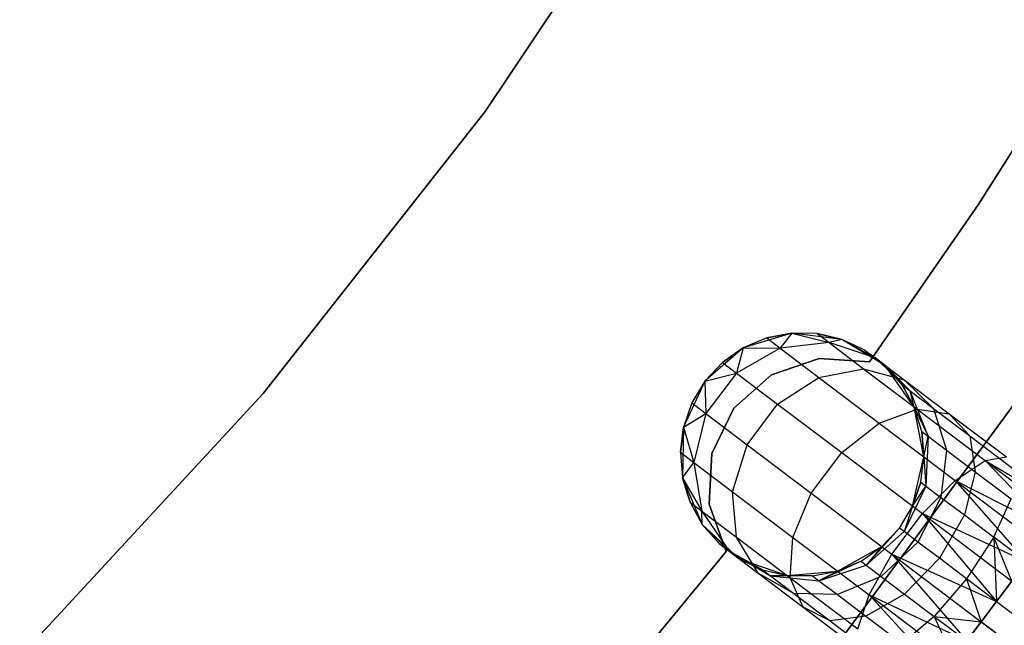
# Model space of a CAD drawing. Extents: x -102 to 102, y -101 to 102.
# Tile 337 of 481: x 26.53 to 34.62, y -26.26 to -21.29. Entities that reach past the tile are written whole.
import ezdxf

# ---------------------------------------------------------------- set-up
doc = ezdxf.new("R2010")
doc.units = 0
doc.header["$LTSCALE"] = 25.4
doc.layers.get('0').update_dxf_attribs({"linetype": 'CONTINUOUS'})

# ---------------------------------------------------------------- blocks, each defined once
blk = doc.blocks.new('NL2500011659_STL')
at = {"color": 0}
for p, q in [((30.3536, -22.0481, -2), (31.9894, -19.5998, -2)), ((31.9894, -19.5998), (30.3536, -22.0481)), ((31.9894, -19.5998), (30.3536, -22.0481)), ((30.3536, -22.0481, -2), (31.9894, -19.5998, -2)), ((35.2419, -21.4907), (34.4006, -22.813)), ((34.4006, -22.813, -2), (35.2419, -21.4907, -2)), ((34.4006, -22.813, -2), (35.2419, -21.4907, -2)), ((35.2419, -21.4907), (34.4006, -22.813)), ((28.5307, -24.3604, -2), (30.3536, -22.0481, -2)), ((30.3536, -22.0481), (28.5307, -24.3604)), ((30.3536, -22.0481), (28.5307, -24.3604)), ((28.5307, -24.3604, -2), (30.3536, -22.0481, -2)), ((30.3536, -22.0481), (30.3536, -22.0481, -2)), ((30.3536, -22.0481), (30.3536, -22.0481, -2)), ((34.4006, -22.813), (33.5096, -24.1025)), ((33.5096, -24.1025, -2), (34.4006, -22.813, -2)), ((33.5096, -24.1025, -2), (34.4006, -22.813, -2)), ((34.4006, -22.813), (33.5096, -24.1025)), ((34.4006, -22.813), (34.4006, -22.813, -2)), ((34.4006, -22.813), (34.4006, -22.813, -2)), ((35.1547, -23.8228, 1), (33.2284, -26.4428, 1)), ((33.2284, -26.4428, -6.5), (35.1547, -23.8228, -6.5)), ((33.2284, -26.4428, -6.5), (35.1547, -23.8228, -6.5)), ((35.1547, -23.8228, 1), (33.2284, -26.4428, 1)), ((32.8703, -23.8664, 0), (32.4725, -23.9876, 0)), ((32.8703, -23.8664, 0), (32.4725, -23.9876, 0)), ((32.6651, -23.9061, -5.5), (32.4725, -23.9876, 0)), ((32.6651, -23.9061, -5.5), (32.4725, -23.9876, -5.5)), ((32.6651, -23.9061, -5.5), (32.4725, -23.9876, 0)), ((32.6651, -23.9061, -5.5), (32.4725, -23.9876, -5.5)), ((32.8703, -23.8664, -5.5), (32.6651, -23.9061, -5.5)), ((32.6651, -23.9061, -5.5), (32.8703, -23.8664, 0)), ((32.6651, -23.9061, -5.5), (32.8703, -23.8664, 0)), ((32.8703, -23.8664, -5.5), (32.6651, -23.9061, -5.5)), ((32.6651, -23.9061, -5.5), (32.7748, -23.9889, -6.368)), ((32.6651, -23.9061, -5.5), (32.7748, -23.9889, -6.368)), ((32.8703, -23.8664, -5.5), (32.7748, -23.9889, -6.368)), ((32.8703, -23.8664, -5.5), (32.7748, -23.9889, -6.368)), ((33.283, -23.9175, 0), (32.8703, -23.8664, 0)), ((33.0793, -23.8702, -5.5), (32.8703, -23.8664, 0)), ((33.283, -23.9175, 0), (32.8703, -23.8664, 0)), ((33.0793, -23.8702, -5.5), (32.8703, -23.8664, -5.5)), ((32.8703, -23.8664, -5.5), (32.8703, -23.8664, 0)), ((33.0793, -23.8702, -5.5), (32.8703, -23.8664, 0)), ((32.8703, -23.8664, -5.5), (32.8703, -23.8664, 0)), ((32.8703, -23.8664, -5.5), (33.177, -23.944, -6.2725)), ((33.0793, -23.8702, -5.5), (32.8703, -23.8664, -5.5)), ((32.8703, -23.8664, -5.5), (33.177, -23.944, -6.2725)), ((33.283, -23.9175, -5.5), (33.0793, -23.8702, -5.5)), ((33.0793, -23.8702, -5.5), (33.283, -23.9175, 0)), ((33.0793, -23.8702, -5.5), (33.283, -23.9175, 0)), ((33.0793, -23.8702, -5.5), (33.177, -23.944, -6.2725)), ((33.0793, -23.8702, -5.5), (33.177, -23.944, -6.2725)), ((33.283, -23.9175, -5.5), (33.0793, -23.8702, -5.5)), ((33.283, -23.9175, -5.5), (33.177, -23.944, -6.2725)), ((33.283, -23.9175, -5.5), (33.177, -23.944, -6.2725)), ((33.6392, -24.132, 0), (33.283, -23.9175, 0)), ((33.4724, -24.006, -5.5), (33.283, -23.9175, 0)), ((33.6392, -24.132, 0), (33.283, -23.9175, 0)), ((33.4724, -24.006, -5.5), (33.283, -23.9175, -5.5)), ((33.283, -23.9175, -5.5), (33.283, -23.9175, 0)), ((33.4724, -24.006, -5.5), (33.283, -23.9175, 0)), ((33.283, -23.9175, -5.5), (33.283, -23.9175, 0)), ((33.283, -23.9175, -5.5), (33.5546, -24.0681, -6.1503)), ((33.4724, -24.006, -5.5), (33.283, -23.9175, -5.5)), ((33.283, -23.9175, -5.5), (33.5546, -24.0681, -6.1503)), ((32.4725, -23.9876, 0), (32.1584, -24.26, 0)), ((32.4725, -23.9876, 0), (32.1584, -24.26, 0)), ((32.4725, -23.9876, -5.5), (32.3012, -24.1073, -5.5)), ((32.3012, -24.1073, -5.5), (32.4725, -23.9876, 0)), ((32.3012, -24.1073, -5.5), (32.4725, -23.9876, 0)), ((32.4725, -23.9876, -5.5), (32.3012, -24.1073, -5.5)), ((32.4725, -23.9876, -5.5), (32.4175, -24.1951, -6.4203)), ((32.4725, -23.9876, -5.5), (32.4175, -24.1951, -6.4203)), ((32.7748, -23.9889, -6.368), (32.4175, -24.1951, -6.4203)), ((32.7748, -23.9889, -6.368), (32.4175, -24.1951, -6.4203)), ((32.4725, -23.9876, -5.5), (32.4725, -23.9876, 0)), ((32.4725, -23.9876, -5.5), (32.4725, -23.9876, 0)), ((32.4725, -23.9876, -5.5), (32.7748, -23.9889, -6.368)), ((32.4725, -23.9876, -5.5), (32.7748, -23.9889, -6.368)), ((33.177, -23.944, -6.2725), (32.7748, -23.9889, -6.368)), ((33.177, -23.944, -6.2725), (32.7748, -23.9889, -6.368)), ((32.7748, -23.9889, -6.368), (33.0932, -24.2294, -7.1511)), ((32.7748, -23.9889, -6.368), (33.0932, -24.2294, -7.1511)), ((33.5546, -24.0681, -6.1503), (33.177, -23.944, -6.2725)), ((33.177, -23.944, -6.2725), (33.4604, -24.158, -6.9695)), ((33.177, -23.944, -6.2725), (33.4604, -24.158, -6.9695)), ((33.5546, -24.0681, -6.1503), (33.177, -23.944, -6.2725)), ((33.4724, -24.006, -5.5), (33.5546, -24.0681, -6.1503)), ((33.4724, -24.006, -5.5), (33.6392, -24.132, 0)), ((33.4724, -24.006, -5.5), (33.6392, -24.132, 0)), ((33.4724, -24.006, -5.5), (33.5546, -24.0681, -6.1503)), ((33.0965, -24.074), (32.7045, -24.2074)), ((32.7045, -24.2074, -2), (33.0965, -24.074, -2)), ((32.7045, -24.2074, -2), (33.0965, -24.074, -2)), ((33.0965, -24.074), (32.7045, -24.2074)), ((33.5096, -24.1025), (33.0965, -24.074)), ((33.0965, -24.074), (33.0965, -24.074, -2)), ((33.0965, -24.074, -2), (33.5096, -24.1025, -2)), ((33.0965, -24.074), (33.0965, -24.074, -2)), ((33.0965, -24.074, -2), (33.5096, -24.1025, -2)), ((33.5096, -24.1025), (33.0965, -24.074)), ((33.6392, -24.132, -5.5), (33.5546, -24.0681, -6.1503)), ((33.6392, -24.132, -5.5), (33.5546, -24.0681, -6.1503)), ((33.8422, -24.3398, -6.0225), (33.5546, -24.0681, -6.1503)), ((33.5546, -24.0681, -6.1503), (33.7931, -24.2482, -6.737)), ((33.5546, -24.0681, -6.1503), (33.7931, -24.2482, -6.737)), ((33.8422, -24.3398, -6.0225), (33.5546, -24.0681, -6.1503)), ((32.3012, -24.1073, -5.5), (32.1584, -24.26, 0)), ((32.3012, -24.1073, -5.5), (32.1584, -24.26, 0)), ((32.3012, -24.1073, -5.5), (32.1584, -24.26, -5.5)), ((32.3012, -24.1073, -5.5), (32.1584, -24.26, -5.5)), ((32.3012, -24.1073, -5.5), (32.4175, -24.1951, -6.4203)), ((32.3012, -24.1073, -5.5), (32.4175, -24.1951, -6.4203)), ((33.0932, -24.2294, -7.1511), (33.4604, -24.158, -6.9695)), ((33.0932, -24.2294, -7.1511), (33.4604, -24.158, -6.9695)), ((33.4604, -24.158, -6.9695), (33.9017, -24.4913, -7.5225)), ((33.4604, -24.158, -6.9695), (33.9017, -24.4913, -7.5225)), ((33.4604, -24.158, -6.9695), (33.7931, -24.2482, -6.737)), ((33.4604, -24.158, -6.9695), (33.7931, -24.2482, -6.737)), ((33.5096, -24.1025), (33.5096, -24.1025, -2)), ((33.5096, -24.1025), (33.5096, -24.1025, -2)), ((33.8774, -24.4729, 0), (33.6392, -24.132, 0)), ((33.7762, -24.2899, -5.5), (33.6392, -24.132, 0)), ((33.8774, -24.4729, 0), (33.6392, -24.132, 0)), ((33.7762, -24.2899, -5.5), (33.6392, -24.132, -5.5)), ((33.6392, -24.132, -5.5), (33.6392, -24.132, 0)), ((33.7762, -24.2899, -5.5), (33.6392, -24.132, 0)), ((33.6392, -24.132, -5.5), (33.6392, -24.132, 0)), ((33.6392, -24.132, -5.5), (33.8422, -24.3398, -6.0225)), ((33.7762, -24.2899, -5.5), (33.6392, -24.132, -5.5)), ((33.6392, -24.132, -5.5), (33.8422, -24.3398, -6.0225)), ((32.1584, -24.26, -5.5), (32.4175, -24.1951, -6.4203)), ((32.1584, -24.26, -5.5), (32.4175, -24.1951, -6.4203)), ((32.4175, -24.1951, -6.4203), (32.1669, -24.527, -6.4203)), ((32.4175, -24.1951, -6.4203), (32.1669, -24.527, -6.4203)), ((32.7045, -24.2074), (32.3946, -24.482)), ((32.3946, -24.482, -2), (32.7045, -24.2074, -2)), ((32.3946, -24.482, -2), (32.7045, -24.2074, -2)), ((32.7045, -24.2074), (32.3946, -24.482)), ((32.4175, -24.1951, -6.4203), (32.7551, -24.45, -7.2505)), ((32.4175, -24.1951, -6.4203), (32.7551, -24.45, -7.2505)), ((32.7045, -24.2074), (32.7045, -24.2074, -2)), ((32.7045, -24.2074), (32.7045, -24.2074, -2)), ((32.7551, -24.45, -7.2505), (33.0932, -24.2294, -7.1511)), ((32.7551, -24.45, -7.2505), (33.0932, -24.2294, -7.1511)), ((33.0932, -24.2294, -7.1511), (33.5891, -24.6039, -7.7725)), ((33.0932, -24.2294, -7.1511), (33.5891, -24.6039, -7.7725)), ((33.7931, -24.2482, -6.737), (34.1647, -24.5288, -7.2026)), ((33.7931, -24.2482, -6.737), (34.1647, -24.5288, -7.2026)), ((33.7931, -24.2482, -6.737), (34.0339, -24.4846, -6.4939)), ((33.7931, -24.2482, -6.737), (34.0339, -24.4846, -6.4939)), ((32.1584, -24.26, 0), (31.9823, -24.6367, 0)), ((32.1584, -24.26, 0), (31.9823, -24.6367, 0)), ((32.1584, -24.26, 0), (32.0506, -24.4391, -5.5)), ((32.1584, -24.26, -5.5), (32.0506, -24.4391, -5.5)), ((32.1584, -24.26, 0), (32.0506, -24.4391, -5.5)), ((32.1584, -24.26, -5.5), (32.0506, -24.4391, -5.5)), ((32.1584, -24.26, -5.5), (32.1584, -24.26, 0)), ((32.1584, -24.26, -5.5), (32.1584, -24.26, 0)), ((32.1584, -24.26, -5.5), (32.1669, -24.527, -6.4203)), ((32.1584, -24.26, -5.5), (32.1669, -24.527, -6.4203)), ((33.8774, -24.4729, -5.5), (33.7762, -24.2899, -5.5)), ((33.7762, -24.2899, -5.5), (33.8774, -24.4729, 0)), ((33.7762, -24.2899, -5.5), (33.8774, -24.4729, 0)), ((33.7762, -24.2899, -5.5), (33.8422, -24.3398, -6.0225)), ((33.7762, -24.2899, -5.5), (33.8422, -24.3398, -6.0225)), ((33.8774, -24.4729, -5.5), (33.7762, -24.2899, -5.5)), ((26.5319, -26.5226, -2), (28.5307, -24.3604, -2)), ((28.5307, -24.3604), (26.5319, -26.5226)), ((28.5307, -24.3604), (26.5319, -26.5226)), ((26.5319, -26.5226, -2), (28.5307, -24.3604, -2)), ((28.5307, -24.3604), (28.5307, -24.3604, -2)), ((28.5307, -24.3604), (28.5307, -24.3604, -2)), ((33.8774, -24.4729, -5.5), (33.8422, -24.3398, -6.0225)), ((33.8774, -24.4729, -5.5), (33.8422, -24.3398, -6.0225)), ((33.9903, -24.7121, -5.9113), (33.8422, -24.3398, -6.0225)), ((33.8422, -24.3398, -6.0225), (34.0339, -24.4846, -6.4939)), ((33.8422, -24.3398, -6.0225), (34.0339, -24.4846, -6.4939)), ((33.9903, -24.7121, -5.9113), (33.8422, -24.3398, -6.0225)), ((32.0506, -24.4391, -5.5), (31.9823, -24.6367, 0)), ((32.0506, -24.4391, -5.5), (31.9823, -24.6367, -5.5)), ((32.0506, -24.4391, -5.5), (31.9823, -24.6367, 0)), ((32.0506, -24.4391, -5.5), (31.9823, -24.6367, -5.5)), ((32.0506, -24.4391, -5.5), (32.1669, -24.527, -6.4203)), ((32.0506, -24.4391, -5.5), (32.1669, -24.527, -6.4203)), ((32.3946, -24.482), (32.2149, -24.8551)), ((32.2149, -24.8551, -2), (32.3946, -24.482, -2)), ((32.2149, -24.8551, -2), (32.3946, -24.482, -2)), ((32.3946, -24.482), (32.2149, -24.8551)), ((32.3946, -24.482), (32.3946, -24.482, -2)), ((32.3946, -24.482), (32.3946, -24.482, -2)), ((32.5045, -24.7819, -7.2505), (32.7551, -24.45, -7.2505)), ((32.5045, -24.7819, -7.2505), (32.7551, -24.45, -7.2505)), ((32.7551, -24.45, -7.2505), (33.2809, -24.8471, -7.9094)), ((32.7551, -24.45, -7.2505), (33.2809, -24.8471, -7.9094)), ((33.5891, -24.6039, -7.7725), (33.9017, -24.4913, -7.5225)), ((33.5891, -24.6039, -7.7725), (33.9017, -24.4913, -7.5225)), ((33.9563, -24.8811, 0), (33.8774, -24.4729, 0)), ((33.9383, -24.6729, -5.5), (33.8774, -24.4729, 0)), ((33.9563, -24.8811, 0), (33.8774, -24.4729, 0)), ((33.9383, -24.6729, -5.5), (33.8774, -24.4729, -5.5)), ((33.8774, -24.4729, -5.5), (33.8774, -24.4729, 0)), ((33.9383, -24.6729, -5.5), (33.8774, -24.4729, 0)), ((33.8774, -24.4729, -5.5), (33.8774, -24.4729, 0)), ((33.8774, -24.4729, -5.5), (33.9903, -24.7121, -5.9113)), ((33.9383, -24.6729, -5.5), (33.8774, -24.4729, -5.5)), ((33.8774, -24.4729, -5.5), (33.9903, -24.7121, -5.9113)), ((33.9017, -24.4913, -7.5225), (34.4579, -24.9113, -7.8776)), ((33.9017, -24.4913, -7.5225), (34.4579, -24.9113, -7.8776)), ((33.9017, -24.4913, -7.5225), (34.1647, -24.5288, -7.2026)), ((33.9017, -24.4913, -7.5225), (34.1647, -24.5288, -7.2026)), ((34.0339, -24.4846, -6.4939), (34.3325, -24.71, -6.868)), ((34.0339, -24.4846, -6.4939), (34.3325, -24.71, -6.868)), ((34.0339, -24.4846, -6.4939), (34.1411, -24.826, -6.2823)), ((34.0339, -24.4846, -6.4939), (34.1411, -24.826, -6.2823)), ((31.9823, -24.6367, -5.5), (32.1669, -24.527, -6.4203)), ((31.9823, -24.6367, -5.5), (32.1669, -24.527, -6.4203)), ((32.1669, -24.527, -6.4203), (32.0663, -24.927, -6.368)), ((32.1669, -24.527, -6.4203), (32.0663, -24.927, -6.368)), ((32.1669, -24.527, -6.4203), (32.5045, -24.7819, -7.2505)), ((32.1669, -24.527, -6.4203), (32.5045, -24.7819, -7.2505)), ((34.1647, -24.5288, -7.2026), (34.6329, -24.8824, -7.5015)), ((34.1647, -24.5288, -7.2026), (34.6329, -24.8824, -7.5015)), ((34.1647, -24.5288, -7.2026), (34.3325, -24.71, -6.868)), ((34.1647, -24.5288, -7.2026), (34.3325, -24.71, -6.868)), ((31.9823, -24.6367, -5.5), (31.9566, -24.8442, -5.5)), ((31.9566, -24.8442, -5.5), (31.9823, -24.6367, 0)), ((31.9566, -24.8442, -5.5), (31.9823, -24.6367, 0)), ((31.9823, -24.6367, -5.5), (31.9566, -24.8442, -5.5)), ((31.9823, -24.6367, 0), (31.9746, -25.0525, 0)), ((31.9823, -24.6367, 0), (31.9746, -25.0525, 0)), ((31.9823, -24.6367, -5.5), (31.9823, -24.6367, 0)), ((31.9823, -24.6367, -5.5), (31.9823, -24.6367, 0)), ((31.9823, -24.6367, -5.5), (32.0663, -24.927, -6.368)), ((31.9823, -24.6367, -5.5), (32.0663, -24.927, -6.368)), ((33.2809, -24.8471, -7.9094), (33.5891, -24.6039, -7.7725)), ((33.2809, -24.8471, -7.9094), (33.5891, -24.6039, -7.7725)), ((33.5891, -24.6039, -7.7725), (34.214, -25.0758, -8.1715)), ((33.5891, -24.6039, -7.7725), (34.214, -25.0758, -8.1715)), ((33.9563, -24.8811, -5.5), (33.9383, -24.6729, -5.5)), ((33.9383, -24.6729, -5.5), (33.9563, -24.8811, 0)), ((33.9383, -24.6729, -5.5), (33.9563, -24.8811, 0)), ((33.9383, -24.6729, -5.5), (33.9903, -24.7121, -5.9113)), ((33.9383, -24.6729, -5.5), (33.9903, -24.7121, -5.9113)), ((33.9563, -24.8811, -5.5), (33.9383, -24.6729, -5.5)), ((33.9563, -24.8811, -5.5), (33.9903, -24.7121, -5.9113)), ((33.9563, -24.8811, -5.5), (33.9903, -24.7121, -5.9113)), ((33.9903, -24.7121, -5.9113), (33.973, -25.1207, -5.8357)), ((33.9903, -24.7121, -5.9113), (33.973, -25.1207, -5.8357)), ((33.9903, -24.7121, -5.9113), (34.1411, -24.826, -6.2823)), ((33.9903, -24.7121, -5.9113), (34.1411, -24.826, -6.2823)), ((34.3325, -24.71, -6.868), (34.7086, -24.9941, -7.1082)), ((34.3325, -24.71, -6.868), (34.7086, -24.9941, -7.1082)), ((34.3325, -24.71, -6.868), (34.3761, -25.0035, -6.5767)), ((34.3325, -24.71, -6.868), (34.3761, -25.0035, -6.5767)), ((32.3847, -25.1675, -7.1511), (32.5045, -24.7819, -7.2505)), ((32.3847, -25.1675, -7.1511), (32.5045, -24.7819, -7.2505)), ((32.5045, -24.7819, -7.2505), (33.0303, -25.1789, -7.9094)), ((32.5045, -24.7819, -7.2505), (33.0303, -25.1789, -7.9094)), ((31.9566, -24.8442, -5.5), (31.9746, -25.0525, 0)), ((31.9566, -24.8442, -5.5), (31.9746, -25.0525, -5.5)), ((31.9566, -24.8442, -5.5), (31.9746, -25.0525, 0)), ((31.9566, -24.8442, -5.5), (31.9746, -25.0525, -5.5)), ((31.9566, -24.8442, -5.5), (32.0663, -24.927, -6.368)), ((31.9566, -24.8442, -5.5), (32.0663, -24.927, -6.368)), ((32.2149, -24.8551), (32.1935, -25.2686)), ((32.1935, -25.2686, -2), (32.2149, -24.8551, -2)), ((32.1935, -25.2686, -2), (32.2149, -24.8551, -2)), ((32.2149, -24.8551), (32.1935, -25.2686)), ((32.2149, -24.8551), (32.2149, -24.8551, -2)), ((32.2149, -24.8551), (32.2149, -24.8551, -2)), ((33.0303, -25.1789, -7.9094), (33.2809, -24.8471, -7.9094)), ((33.0303, -25.1789, -7.9094), (33.2809, -24.8471, -7.9094)), ((33.2809, -24.8471, -7.9094), (33.9434, -25.3474, -8.3324)), ((33.2809, -24.8471, -7.9094), (33.9434, -25.3474, -8.3324)), ((33.8623, -25.2862, 0), (33.9563, -24.8811, 0)), ((33.8623, -25.2862, 0), (33.9563, -24.8811, 0)), ((33.9306, -25.0886, -5.5), (33.9563, -24.8811, 0)), ((33.9306, -25.0886, -5.5), (33.9563, -24.8811, -5.5)), ((33.9306, -25.0886, -5.5), (33.9563, -24.8811, 0)), ((33.9306, -25.0886, -5.5), (33.9563, -24.8811, -5.5)), ((33.9563, -24.8811, -5.5), (33.9563, -24.8811, 0)), ((33.9563, -24.8811, -5.5), (33.9563, -24.8811, 0)), ((33.9563, -24.8811, -5.5), (33.973, -25.1207, -5.8357)), ((33.9563, -24.8811, -5.5), (33.973, -25.1207, -5.8357)), ((34.1411, -24.826, -6.2823), (34.0962, -25.2137, -6.1386)), ((34.1411, -24.826, -6.2823), (34.0962, -25.2137, -6.1386)), ((34.1411, -24.826, -6.2823), (34.3761, -25.0035, -6.5767)), ((34.1411, -24.826, -6.2823), (34.3761, -25.0035, -6.5767)), ((34.4579, -24.9113, -7.8776), (34.6329, -24.8824, -7.5015)), ((34.4579, -24.9113, -7.8776), (34.6329, -24.8824, -7.5015)), ((31.9746, -25.0525, -5.5), (32.0663, -24.927, -6.368)), ((31.9746, -25.0525, -5.5), (32.0663, -24.927, -6.368)), ((32.0663, -24.927, -6.368), (32.1332, -25.3262, -6.2725)), ((32.0663, -24.927, -6.368), (32.1332, -25.3262, -6.2725)), ((32.0663, -24.927, -6.368), (32.3847, -25.1675, -7.1511)), ((32.0663, -24.927, -6.368), (32.3847, -25.1675, -7.1511)), ((34.214, -25.0758, -8.1715), (34.4579, -24.9113, -7.8776)), ((34.214, -25.0758, -8.1715), (34.4579, -24.9113, -7.8776)), ((34.4579, -24.9113, -7.8776), (35.0003, -25.4749, -8.1691)), ((34.4579, -24.9113, -7.8776), (35.0003, -25.4749, -8.1691)), ((34.4579, -24.9113, -7.8776), (35.0744, -25.3768, -8)), ((34.4579, -24.9113, -7.8776), (35.0744, -25.3768, -8)), ((34.4579, -24.9113, -7.8776), (35.1256, -25.309, -7.809)), ((34.4579, -24.9113, -7.8776), (35.1256, -25.309, -7.809)), ((31.9746, -25.0525, 0), (32.1367, -25.4354, 0)), ((31.9746, -25.0525, -5.5), (31.9746, -25.0525, 0)), ((31.9746, -25.0525, -5.5), (31.9746, -25.0525, 0)), ((31.9746, -25.0525, -5.5), (32.0356, -25.2525, -5.5)), ((32.0356, -25.2525, -5.5), (31.9746, -25.0525, 0)), ((32.0356, -25.2525, -5.5), (31.9746, -25.0525, 0)), ((31.9746, -25.0525, 0), (32.1367, -25.4354, 0)), ((31.9746, -25.0525, -5.5), (32.0356, -25.2525, -5.5)), ((31.9746, -25.0525, -5.5), (32.1332, -25.3262, -6.2725)), ((31.9746, -25.0525, -5.5), (32.1332, -25.3262, -6.2725)), ((34.3761, -25.0035, -6.5767), (34.288, -25.3585, -6.379)), ((34.3761, -25.0035, -6.5767), (34.288, -25.3585, -6.379)), ((34.3761, -25.0035, -6.5767), (34.6721, -25.2271, -6.7657)), ((34.3761, -25.0035, -6.5767), (34.6721, -25.2271, -6.7657)), ((33.973, -25.1207, -5.8357), (33.7935, -25.4948, -5.809)), ((33.973, -25.1207, -5.8357), (33.7935, -25.4948, -5.809)), ((33.8623, -25.2862, -5.5), (33.9306, -25.0886, -5.5)), ((33.9306, -25.0886, -5.5), (33.8623, -25.2862, 0)), ((33.9306, -25.0886, -5.5), (33.8623, -25.2862, 0)), ((33.8623, -25.2862, -5.5), (33.9306, -25.0886, -5.5)), ((33.8623, -25.2862, -5.5), (33.973, -25.1207, -5.8357)), ((33.8623, -25.2862, -5.5), (33.973, -25.1207, -5.8357)), ((33.9306, -25.0886, -5.5), (33.973, -25.1207, -5.8357)), ((33.9306, -25.0886, -5.5), (33.973, -25.1207, -5.8357)), ((33.9434, -25.3474, -8.3324), (34.214, -25.0758, -8.1715)), ((33.9434, -25.3474, -8.3324), (34.214, -25.0758, -8.1715)), ((33.973, -25.1207, -5.8357), (34.0962, -25.2137, -6.1386)), ((33.973, -25.1207, -5.8357), (34.0962, -25.2137, -6.1386)), ((34.214, -25.0758, -8.1715), (34.7976, -25.7434, -8.4135)), ((34.214, -25.0758, -8.1715), (34.7976, -25.7434, -8.4135)), ((34.214, -25.0758, -8.1715), (34.9067, -25.5989, -8.309)), ((34.214, -25.0758, -8.1715), (34.9067, -25.5989, -8.309)), ((34.214, -25.0758, -8.1715), (35.0003, -25.4749, -8.1691)), ((34.214, -25.0758, -8.1715), (35.0003, -25.4749, -8.1691)), ((32.4166, -25.5402, -6.9695), (32.3847, -25.1675, -7.1511)), ((32.3847, -25.1675, -7.1511), (32.8807, -25.542, -7.7725)), ((32.3847, -25.1675, -7.1511), (32.8807, -25.542, -7.7725)), ((32.4166, -25.5402, -6.9695), (32.3847, -25.1675, -7.1511)), ((32.8807, -25.542, -7.7725), (33.0303, -25.1789, -7.9094)), ((32.8807, -25.542, -7.7725), (33.0303, -25.1789, -7.9094)), ((33.0303, -25.1789, -7.9094), (33.6928, -25.6793, -8.3324)), ((33.0303, -25.1789, -7.9094), (33.6928, -25.6793, -8.3324)), ((34.0962, -25.2137, -6.1386), (33.9069, -25.5804, -6.0878)), ((34.0962, -25.2137, -6.1386), (33.9069, -25.5804, -6.0878)), ((34.0962, -25.2137, -6.1386), (34.288, -25.3585, -6.379)), ((34.0962, -25.2137, -6.1386), (34.288, -25.3585, -6.379)), ((32.0356, -25.2525, -5.5), (32.1367, -25.4354, 0)), ((32.0356, -25.2525, -5.5), (32.1367, -25.4354, -5.5)), ((32.0356, -25.2525, -5.5), (32.1367, -25.4354, 0)), ((32.0356, -25.2525, -5.5), (32.1367, -25.4354, -5.5)), ((32.0356, -25.2525, -5.5), (32.1332, -25.3262, -6.2725)), ((32.0356, -25.2525, -5.5), (32.1332, -25.3262, -6.2725)), ((32.1935, -25.2686), (32.1935, -25.2686, -2)), ((32.1935, -25.2686), (32.1935, -25.2686, -2)), ((32.1935, -25.2686), (32.3336, -25.6582)), ((32.3336, -25.6582, -2), (32.1935, -25.2686, -2)), ((32.3336, -25.6582, -2), (32.1935, -25.2686, -2)), ((32.1935, -25.2686), (32.3336, -25.6582)), ((33.7545, -25.4653, 0), (33.8623, -25.2862, 0)), ((33.7545, -25.4653, -5.5), (33.8623, -25.2862, -5.5)), ((33.7545, -25.4653, 0), (33.8623, -25.2862, 0)), ((33.7545, -25.4653, -5.5), (33.8623, -25.2862, -5.5)), ((33.8623, -25.2862, -5.5), (33.7935, -25.4948, -5.809)), ((33.8623, -25.2862, -5.5), (33.7935, -25.4948, -5.809)), ((33.8623, -25.2862, -5.5), (33.8623, -25.2862, 0)), ((33.8623, -25.2862, -5.5), (33.8623, -25.2862, 0)), ((34.5297, -25.541, -6.5333), (34.6721, -25.2271, -6.7657)), ((34.5297, -25.541, -6.5333), (34.6721, -25.2271, -6.7657)), ((32.1367, -25.4354, -5.5), (32.1332, -25.3262, -6.2725)), ((32.1332, -25.3262, -6.2725), (32.3559, -25.6554, -6.1503)), ((32.1367, -25.4354, -5.5), (32.1332, -25.3262, -6.2725)), ((32.1332, -25.3262, -6.2725), (32.3559, -25.6554, -6.1503)), ((32.1332, -25.3262, -6.2725), (32.4166, -25.5402, -6.9695)), ((32.1332, -25.3262, -6.2725), (32.4166, -25.5402, -6.9695)), ((33.6928, -25.6793, -8.3324), (33.9434, -25.3474, -8.3324)), ((33.6928, -25.6793, -8.3324), (33.9434, -25.3474, -8.3324)), ((33.9434, -25.3474, -8.3324), (34.5525, -26.0679, -8.5)), ((33.9434, -25.3474, -8.3324), (34.5525, -26.0679, -8.5)), ((33.9434, -25.3474, -8.3324), (34.6778, -25.902, -8.4782)), ((33.9434, -25.3474, -8.3324), (34.6778, -25.902, -8.4782)), ((33.9434, -25.3474, -8.3324), (34.7976, -25.7434, -8.4135)), ((33.9434, -25.3474, -8.3324), (34.7976, -25.7434, -8.4135)), ((34.288, -25.3585, -6.379), (34.0834, -25.7137, -6.309)), ((34.288, -25.3585, -6.379), (34.0834, -25.7137, -6.309)), ((34.288, -25.3585, -6.379), (34.5297, -25.541, -6.5333)), ((34.288, -25.3585, -6.379), (34.5297, -25.541, -6.5333)), ((32.1367, -25.4354, 0), (32.4405, -25.7193, 0)), ((32.1367, -25.4354, -5.5), (32.1367, -25.4354, 0)), ((32.1367, -25.4354, -5.5), (32.1367, -25.4354, 0)), ((32.1367, -25.4354, -5.5), (32.2737, -25.5933, -5.5)), ((32.2737, -25.5933, -5.5), (32.1367, -25.4354, 0)), ((32.2737, -25.5933, -5.5), (32.1367, -25.4354, 0)), ((32.1367, -25.4354, 0), (32.4405, -25.7193, 0)), ((32.1367, -25.4354, -5.5), (32.2737, -25.5933, -5.5)), ((32.1367, -25.4354, -5.5), (32.3559, -25.6554, -6.1503)), ((32.1367, -25.4354, -5.5), (32.3559, -25.6554, -6.1503)), ((33.7545, -25.4653, -5.5), (33.4828, -25.7698, -5.8357)), ((33.7545, -25.4653, -5.5), (33.4828, -25.7698, -5.8357)), ((33.6117, -25.618, 0), (33.7545, -25.4653, 0)), ((33.6117, -25.618, -5.5), (33.7545, -25.4653, -5.5)), ((33.6117, -25.618, 0), (33.7545, -25.4653, 0)), ((33.6117, -25.618, -5.5), (33.7545, -25.4653, -5.5)), ((33.7545, -25.4653, -5.5), (33.7545, -25.4653, 0)), ((33.7545, -25.4653, -5.5), (33.7545, -25.4653, 0)), ((33.7935, -25.4948, -5.809), (33.7545, -25.4653, -5.5)), ((33.7935, -25.4948, -5.809), (33.7545, -25.4653, -5.5)), ((32.5945, -25.8355, -6.737), (32.4166, -25.5402, -6.9695)), ((32.4166, -25.5402, -6.9695), (32.8579, -25.8735, -7.5225)), ((32.4166, -25.5402, -6.9695), (32.8579, -25.8735, -7.5225)), ((32.5945, -25.8355, -6.737), (32.4166, -25.5402, -6.9695)), ((32.8579, -25.8735, -7.5225), (32.8807, -25.542, -7.7725)), ((32.8579, -25.8735, -7.5225), (32.8807, -25.542, -7.7725)), ((32.8807, -25.542, -7.7725), (33.5056, -26.0139, -8.1715)), ((32.8807, -25.542, -7.7725), (33.5056, -26.0139, -8.1715)), ((33.4828, -25.7698, -5.8357), (33.7935, -25.4948, -5.809)), ((33.4828, -25.7698, -5.8357), (33.7935, -25.4948, -5.809)), ((33.9069, -25.5804, -6.0878), (33.7935, -25.4948, -5.809)), ((33.9069, -25.5804, -6.0878), (33.7935, -25.4948, -5.809)), ((34.5297, -25.541, -6.5333), (34.3059, -25.8817, -6.4511)), ((34.5297, -25.541, -6.5333), (34.3059, -25.8817, -6.4511)), ((34.6778, -25.902, -6.5218), (34.5297, -25.541, -6.5333)), ((34.5297, -25.541, -6.5333), (34.5525, -26.0679, -6.5)), ((34.6778, -25.902, -6.5218), (34.5297, -25.541, -6.5333)), ((34.7976, -25.7434, -6.5865), (34.5297, -25.541, -6.5333)), ((34.7976, -25.7434, -6.5865), (34.5297, -25.541, -6.5333)), ((34.5297, -25.541, -6.5333), (34.5525, -26.0679, -6.5)), ((32.2737, -25.5933, -5.5), (32.4405, -25.7193, 0)), ((32.2737, -25.5933, -5.5), (32.4405, -25.7193, 0)), ((32.2737, -25.5933, -5.5), (32.3559, -25.6554, -6.1503)), ((32.2737, -25.5933, -5.5), (32.3559, -25.6554, -6.1503)), ((33.2478, -25.8193, 0), (33.6117, -25.618, 0)), ((33.2478, -25.8193, 0), (33.6117, -25.618, 0)), ((33.4404, -25.7378, -5.5), (33.6117, -25.618, 0)), ((33.4404, -25.7378, -5.5), (33.6117, -25.618, 0)), ((33.4404, -25.7378, -5.5), (33.6117, -25.618, -5.5)), ((33.4404, -25.7378, -5.5), (33.6117, -25.618, -5.5)), ((33.6117, -25.618, -5.5), (33.4828, -25.7698, -5.8357)), ((33.6117, -25.618, -5.5), (33.4828, -25.7698, -5.8357)), ((33.9069, -25.5804, -6.0878), (33.606, -25.8628, -6.1386)), ((33.9069, -25.5804, -6.0878), (33.606, -25.8628, -6.1386)), ((33.6117, -25.618, -5.5), (33.6117, -25.618, 0)), ((33.6117, -25.618, -5.5), (33.6117, -25.618, 0)), ((34.0834, -25.7137, -6.309), (33.9069, -25.5804, -6.0878)), ((34.0834, -25.7137, -6.309), (33.9069, -25.5804, -6.0878)), ((32.3336, -25.6582), (31.3359, -26.8672)), ((31.3359, -26.8672, -2), (32.3336, -25.6582, -2)), ((31.3359, -26.8672, -2), (32.3336, -25.6582, -2)), ((32.3336, -25.6582), (31.3359, -26.8672)), ((32.3336, -25.6582), (32.3336, -25.6582, -2)), ((32.3336, -25.6582), (32.3336, -25.6582, -2)), ((32.4405, -25.7193, -5.5), (32.3559, -25.6554, -6.1503)), ((32.6299, -25.8079, -5.5), (32.3559, -25.6554, -6.1503)), ((32.3559, -25.6554, -6.1503), (32.696, -25.8577, -6.0225)), ((32.6299, -25.8079, -5.5), (32.3559, -25.6554, -6.1503)), ((32.4405, -25.7193, -5.5), (32.3559, -25.6554, -6.1503)), ((32.3559, -25.6554, -6.1503), (32.696, -25.8577, -6.0225)), ((32.3559, -25.6554, -6.1503), (32.5945, -25.8355, -6.737)), ((32.3559, -25.6554, -6.1503), (32.5945, -25.8355, -6.737)), ((33.5056, -26.0139, -8.1715), (33.6928, -25.6793, -8.3324)), ((33.5056, -26.0139, -8.1715), (33.6928, -25.6793, -8.3324)), ((33.6928, -25.6793, -8.3324), (34.3074, -26.3925, -8.4135)), ((33.6928, -25.6793, -8.3324), (34.3074, -26.3925, -8.4135)), ((33.6928, -25.6793, -8.3324), (34.4272, -26.2339, -8.4782)), ((33.6928, -25.6793, -8.3324), (34.4272, -26.2339, -8.4782)), ((33.6928, -25.6793, -8.3324), (34.5525, -26.0679, -8.5)), ((33.6928, -25.6793, -8.3324), (34.5525, -26.0679, -8.5)), ((32.4405, -25.7193, 0), (32.8336, -25.8551, 0)), ((32.4405, -25.7193, -5.5), (32.4405, -25.7193, 0)), ((32.4405, -25.7193, -5.5), (32.4405, -25.7193, 0)), ((32.4405, -25.7193, -5.5), (32.6299, -25.8079, -5.5)), ((32.6299, -25.8079, -5.5), (32.4405, -25.7193, 0)), ((32.6299, -25.8079, -5.5), (32.4405, -25.7193, 0)), ((32.4405, -25.7193, 0), (32.8336, -25.8551, 0)), ((32.4405, -25.7193, -5.5), (32.6299, -25.8079, -5.5)), ((33.4404, -25.7378, -5.5), (33.0946, -25.8982, -5.9113)), ((33.4404, -25.7378, -5.5), (33.0946, -25.8982, -5.9113)), ((33.0946, -25.8982, -5.9113), (33.4828, -25.7698, -5.8357)), ((33.0946, -25.8982, -5.9113), (33.4828, -25.7698, -5.8357)), ((33.2478, -25.8193, -5.5), (33.4404, -25.7378, -5.5)), ((33.4404, -25.7378, -5.5), (33.2478, -25.8193, 0)), ((33.4404, -25.7378, -5.5), (33.2478, -25.8193, 0)), ((33.2478, -25.8193, -5.5), (33.4404, -25.7378, -5.5)), ((33.4404, -25.7378, -5.5), (33.4828, -25.7698, -5.8357)), ((33.4404, -25.7378, -5.5), (33.4828, -25.7698, -5.8357)), ((33.4828, -25.7698, -5.8357), (33.606, -25.8628, -6.1386)), ((33.4828, -25.7698, -5.8357), (33.606, -25.8628, -6.1386)), ((34.0834, -25.7137, -6.309), (33.7978, -26.0077, -6.379)), ((34.0834, -25.7137, -6.309), (33.7978, -26.0077, -6.379)), ((34.3059, -25.8817, -6.4511), (34.0834, -25.7137, -6.309)), ((34.3059, -25.8817, -6.4511), (34.0834, -25.7137, -6.309)), ((32.8876, -26.0025, -6.4939), (32.5945, -25.8355, -6.737)), ((32.5945, -25.8355, -6.737), (32.966, -26.1161, -7.2026)), ((32.5945, -25.8355, -6.737), (32.966, -26.1161, -7.2026)), ((32.8876, -26.0025, -6.4939), (32.5945, -25.8355, -6.737)), ((32.6299, -25.8079, -5.5), (32.8336, -25.8551, 0)), ((32.6299, -25.8079, -5.5), (32.8336, -25.8551, -5.5)), ((32.6299, -25.8079, -5.5), (32.8336, -25.8551, 0)), ((32.6299, -25.8079, -5.5), (32.8336, -25.8551, -5.5)), ((32.6299, -25.8079, -5.5), (32.696, -25.8577, -6.0225)), ((32.6299, -25.8079, -5.5), (32.696, -25.8577, -6.0225)), ((32.8336, -25.8551, -5.5), (32.696, -25.8577, -6.0225)), ((32.8336, -25.8551, -5.5), (32.696, -25.8577, -6.0225)), ((33.0426, -25.859, -5.5), (32.696, -25.8577, -6.0225)), ((32.696, -25.8577, -6.0225), (33.0946, -25.8982, -5.9113)), ((33.0426, -25.859, -5.5), (32.696, -25.8577, -6.0225)), ((32.696, -25.8577, -6.0225), (33.0946, -25.8982, -5.9113)), ((32.696, -25.8577, -6.0225), (32.8876, -26.0025, -6.4939)), ((32.696, -25.8577, -6.0225), (32.8876, -26.0025, -6.4939)), ((32.8336, -25.8551, 0), (33.2478, -25.8193, 0)), ((32.8336, -25.8551, 0), (33.2478, -25.8193, 0)), ((32.8336, -25.8551, -5.5), (32.8336, -25.8551, 0)), ((32.8336, -25.8551, -5.5), (32.8336, -25.8551, 0)), ((32.8336, -25.8551, -5.5), (33.0426, -25.859, -5.5)), ((33.0426, -25.859, -5.5), (32.8336, -25.8551, 0)), ((33.0426, -25.859, -5.5), (32.8336, -25.8551, 0)), ((32.8336, -25.8551, -5.5), (33.0426, -25.859, -5.5)), ((33.0426, -25.859, -5.5), (33.2478, -25.8193, 0)), ((33.0426, -25.859, -5.5), (33.2478, -25.8193, -5.5)), ((33.0426, -25.859, -5.5), (33.2478, -25.8193, 0)), ((33.0426, -25.859, -5.5), (33.2478, -25.8193, -5.5)), ((33.0426, -25.859, -5.5), (33.0946, -25.8982, -5.9113)), ((33.0426, -25.859, -5.5), (33.0946, -25.8982, -5.9113)), ((33.2478, -25.8193, -5.5), (33.0946, -25.8982, -5.9113)), ((33.2478, -25.8193, -5.5), (33.0946, -25.8982, -5.9113)), ((33.606, -25.8628, -6.1386), (33.2454, -26.0121, -6.2823)), ((33.606, -25.8628, -6.1386), (33.2454, -26.0121, -6.2823)), ((33.2478, -25.8193, -5.5), (33.2478, -25.8193, 0)), ((33.2478, -25.8193, -5.5), (33.2478, -25.8193, 0)), ((33.606, -25.8628, -6.1386), (33.7978, -26.0077, -6.379)), ((33.606, -25.8628, -6.1386), (33.7978, -26.0077, -6.379)), ((32.966, -26.1161, -7.2026), (32.8579, -25.8735, -7.5225)), ((32.8579, -25.8735, -7.5225), (33.4141, -26.2935, -7.8776)), ((32.8579, -25.8735, -7.5225), (33.4141, -26.2935, -7.8776)), ((32.966, -26.1161, -7.2026), (32.8579, -25.8735, -7.5225)), ((33.0946, -25.8982, -5.9113), (33.2454, -26.0121, -6.2823)), ((33.0946, -25.8982, -5.9113), (33.2454, -26.0121, -6.2823)), ((34.3059, -25.8817, -6.4511), (34.0395, -26.1902, -6.5333)), ((34.3059, -25.8817, -6.4511), (34.0395, -26.1902, -6.5333)), ((34.5525, -26.0679, -6.5), (34.3059, -25.8817, -6.4511)), ((34.3059, -25.8817, -6.4511), (34.4272, -26.2339, -6.5218)), ((34.3059, -25.8817, -6.4511), (34.4272, -26.2339, -6.5218)), ((34.5525, -26.0679, -6.5), (34.3059, -25.8817, -6.4511)), ((34.6778, -25.902, -8.4782), (34.5525, -26.0679, -8.5)), ((34.5525, -26.0679, -6.5), (34.6778, -25.902, -6.5218)), ((34.5525, -26.0679, -6.5), (34.6778, -25.902, -6.5218)), ((34.6778, -25.902, -8.4782), (34.5525, -26.0679, -8.5)), ((33.2454, -26.0121, -6.2823), (32.8876, -26.0025, -6.4939)), ((32.8876, -26.0025, -6.4939), (33.1862, -26.2279, -6.868)), ((32.8876, -26.0025, -6.4939), (33.1862, -26.2279, -6.868)), ((33.2454, -26.0121, -6.2823), (32.8876, -26.0025, -6.4939)), ((33.2454, -26.0121, -6.2823), (33.4804, -26.1896, -6.5767)), ((33.2454, -26.0121, -6.2823), (33.4804, -26.1896, -6.5767)), ((33.4141, -26.2935, -7.8776), (33.5056, -26.0139, -8.1715)), ((33.4141, -26.2935, -7.8776), (33.5056, -26.0139, -8.1715)), ((33.7978, -26.0077, -6.379), (33.4804, -26.1896, -6.5767)), ((33.7978, -26.0077, -6.379), (33.4804, -26.1896, -6.5767)), ((33.5056, -26.0139, -8.1715), (34.1046, -26.661, -8.1691)), ((33.5056, -26.0139, -8.1715), (34.1046, -26.661, -8.1691)), ((33.5056, -26.0139, -8.1715), (34.1983, -26.537, -8.309)), ((33.5056, -26.0139, -8.1715), (34.1983, -26.537, -8.309)), ((33.5056, -26.0139, -8.1715), (34.3074, -26.3925, -8.4135)), ((33.5056, -26.0139, -8.1715), (34.3074, -26.3925, -8.4135)), ((33.7978, -26.0077, -6.379), (34.0395, -26.1902, -6.5333)), ((33.7978, -26.0077, -6.379), (34.0395, -26.1902, -6.5333)), ((34.4272, -26.2339, -6.5218), (34.5525, -26.0679, -6.5)), ((34.5525, -26.0679, -8.5), (34.4272, -26.2339, -8.4782)), ((34.4272, -26.2339, -6.5218), (34.5525, -26.0679, -6.5)), ((34.5525, -26.0679, -8.5), (34.4272, -26.2339, -8.4782)), ((34.5525, -26.0679, -6.5), (64.3832, -48.595, -6.5)), ((34.5525, -26.0679, -6.5), (64.3832, -48.595, -6.5)), ((34.5525, -26.0679, -8.5), (64.3832, -48.595, -8.5)), ((34.5525, -26.0679, -8.5), (64.3832, -48.595, -8.5)), ((33.1862, -26.2279, -6.868), (32.966, -26.1161, -7.2026)), ((32.966, -26.1161, -7.2026), (33.4342, -26.4697, -7.5015)), ((32.966, -26.1161, -7.2026), (33.4342, -26.4697, -7.5015)), ((33.1862, -26.2279, -6.868), (32.966, -26.1161, -7.2026)), ((33.4804, -26.1896, -6.5767), (33.1862, -26.2279, -6.868)), ((33.4804, -26.1896, -6.5767), (33.1862, -26.2279, -6.868)), ((33.4804, -26.1896, -6.5767), (33.7765, -26.4131, -6.7657)), ((33.4804, -26.1896, -6.5767), (33.7765, -26.4131, -6.7657)), ((34.0395, -26.1902, -6.5333), (33.7765, -26.4131, -6.7657)), ((34.0395, -26.1902, -6.5333), (33.7765, -26.4131, -6.7657)), ((34.0395, -26.1902, -6.5333), (34.4272, -26.2339, -6.5218)), ((34.0395, -26.1902, -6.5333), (34.4272, -26.2339, -6.5218)), ((34.0395, -26.1902, -6.5333), (34.3074, -26.3925, -6.5865)), ((34.0395, -26.1902, -6.5333), (34.3074, -26.3925, -6.5865)), ((34.0395, -26.1902, -6.5333), (34.1983, -26.537, -6.691)), ((34.0395, -26.1902, -6.5333), (34.1983, -26.537, -6.691)), ((33.1862, -26.2279, -6.868), (33.5624, -26.512, -7.1082)), ((33.1862, -26.2279, -6.868), (33.5624, -26.512, -7.1082)), ((34.3074, -26.3925, -6.5865), (34.4272, -26.2339, -6.5218)), ((34.4272, -26.2339, -8.4782), (34.3074, -26.3925, -8.4135)), ((34.4272, -26.2339, -8.4782), (34.3074, -26.3925, -8.4135)), ((34.3074, -26.3925, -6.5865), (34.4272, -26.2339, -6.5218)), ((64.138, -48.9196, -8.4135), (34.4272, -26.2339, -8.4782)), ((34.4272, -26.2339, -8.4782), (64.3832, -48.595, -8.5)), ((64.138, -48.9196, -8.4135), (34.4272, -26.2339, -8.4782)), ((34.4272, -26.2339, -6.5218), (64.2579, -48.7609, -6.5218)), ((34.4272, -26.2339, -6.5218), (64.2579, -48.7609, -6.5218)), ((34.4272, -26.2339, -8.4782), (64.3832, -48.595, -8.5))]:
    blk.add_line(p, q, dxfattribs=at)

msp = doc.modelspace()

# ---------------------------------------------------------------- block references
at = {"color": 0}
msp.add_blockref('NL2500011659_STL', (0, 0), dxfattribs=at)

doc.saveas('drawing.dxf')
